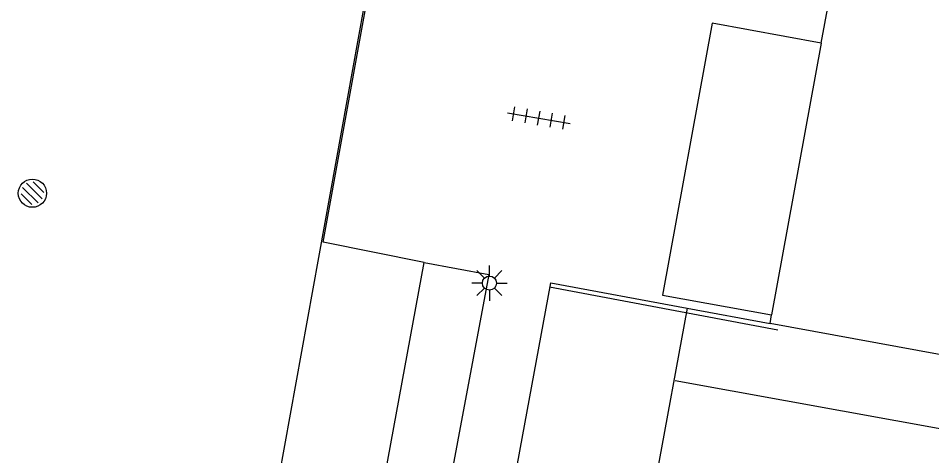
# Model space of a CAD drawing. Extents: x 130998 to 133001, y 398999 to 403002.
# Drawn here: x 132949.18 to 132981.51, y 399378.91 to 399394.4 of the extents above; entities that cross this region are included whole.
import ezdxf

# ---------------------------------------------------------------- set-up
doc = ezdxf.new("R2010")
doc.units = 0
for name, color, linetype in [('bs-afsc-ballenvanger', 7, 'Continuous'), ('bs-afsc-hekwerk laag', 7, 'Continuous'), ('bs-symb-sproeier', 7, 'Continuous'), ('gg-bbg-hoofdgebouw', 7, 'Continuous'), ('gg-bbg-luifel en loopbrug', 7, 'Continuous'), ('gg-knt-verharding', 7, 'Continuous'), ('gt-symb-lichtmast', 7, 'Continuous'), ('gt-symb-tegel verharding', 7, 'Continuous')]:
    doc.layers.add(name, color=color, linetype=linetype)

# ---------------------------------------------------------------- blocks, each defined once
blk = doc.blocks.new('gt0-TEG1')
at = {"layer": 'gt-symb-tegel verharding'}
for p, q in [((-1.125, 0), (1.125, 0)), ((-0.9, -0.25), (-0.9, 0.25)), ((-0.45, -0.25), (-0.45, 0.25)), ((0, -0.25), (0, 0.25)), ((0.45, -0.25), (0.45, 0.25)), ((0.9, -0.25), (0.9, 0.25))]:
    blk.add_line(p, q, dxfattribs=at)
blk = doc.blocks.new('gt0-LMAST')
at = {"layer": 'gt-symb-lichtmast'}
for p, q in [((-0.182, 0.173), (-0.447, 0.438)), ((-0.005, 0.246), (-0.005, 0.621)), ((0.172, 0.173), (0.437, 0.438)), ((-0.255, -0.004), (-0.63, -0.004)), ((-0.182, -0.181), (-0.447, -0.446)), ((-0.005, -0.254), (-0.005, -0.629)), ((0.437, -0.446), (0.172, -0.181)), ((0.245, -0.004), (0.62, -0.004))]:
    blk.add_line(p, q, dxfattribs=at)
blk.add_circle((-0.005, -0.004), 0.25, dxfattribs=at)
blk = doc.blocks.new('bs0-SPROEIER')
at = {"layer": 'bs-symb-sproeier'}
for p, q in [((-0.212, 0.354), (0.345, -0.203)), ((0.025, 0.399), (0.399, 0.025)), ((-0.345, 0.203), (0.203, -0.345)), ((-0.399, -0.025), (-0.025, -0.399))]:
    blk.add_line(p, q, dxfattribs=at)
blk.add_circle((0, 0), 0.5, dxfattribs=at)

msp = doc.modelspace()

# ---------------------------------------------------------------- linework, layer by layer
at = {"layer": 'bs-afsc-ballenvanger'}
msp.add_line((132961.414, 399394.802), (132953.064, 399348.735), dxfattribs=at)
at = {"layer": 'bs-afsc-hekwerk laag'}
for p, q in [((132967.985, 399384.882), (132976.063, 399383.37)), ((132972.428, 399381.573), (132983.211, 399379.619))]:
    msp.add_line(p, q, dxfattribs=at)
at = {"layer": 'gg-bbg-hoofdgebouw'}
for p in [(132977.601, 399393.515), (132975.788, 399383.592)]:
    msp.add_line(p, (132975.843, 399383.896), dxfattribs=at)
for points in [[(132977.601, 399393.515), (132978.153, 399396.502), (132976.95, 399396.731), (132976.877, 399396.338), (132971.96, 399397.24), (132971.841, 399396.454), (132962.103, 399398.251)], [(132988.636, 399381.381), (132988.609, 399381.238), (132975.788, 399383.592)]]:
    msp.add_lwpolyline(points, dxfattribs=at)
at = {"layer": 'gg-bbg-luifel en loopbrug'}
msp.add_lwpolyline([(132977.601, 399393.515), (132973.734, 399394.229), (132971.975, 399384.593), (132975.843, 399383.896)], dxfattribs=at)
at = {"layer": 'gg-knt-verharding'}
for q in [(132966.368, 399348.817), (132975.788, 399383.592)]:
    msp.add_line((132972.85, 399384.13), q, dxfattribs=at)
for points in [[(132963.548, 399385.752), (132959.97, 399386.465), (132962.103, 399398.251)], [(132959.246, 399350.141), (132957.076, 399350.564), (132963.548, 399385.752)], [(132963.548, 399385.752), (132965.833, 399385.324), (132959.246, 399350.141)], [(132961.526, 399349.714), (132968.024, 399385.031), (132972.85, 399384.13)]]:
    msp.add_lwpolyline(points, dxfattribs=at)

# ---------------------------------------------------------------- block references
at = {"layer": 'bs-symb-sproeier'}
msp.add_blockref('bs0-SPROEIER', (132949.677, 399388.204), dxfattribs=at)
at = {"layer": 'gt-symb-lichtmast'}
msp.add_blockref('gt0-LMAST', (132965.861, 399385.025), dxfattribs=at)
at = {"layer": 'gt-symb-tegel verharding', "rotation": -9.613025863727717}
msp.add_blockref('gt0-TEG1', (132967.603, 399390.865), dxfattribs=at)

doc.saveas('drawing.dxf')
